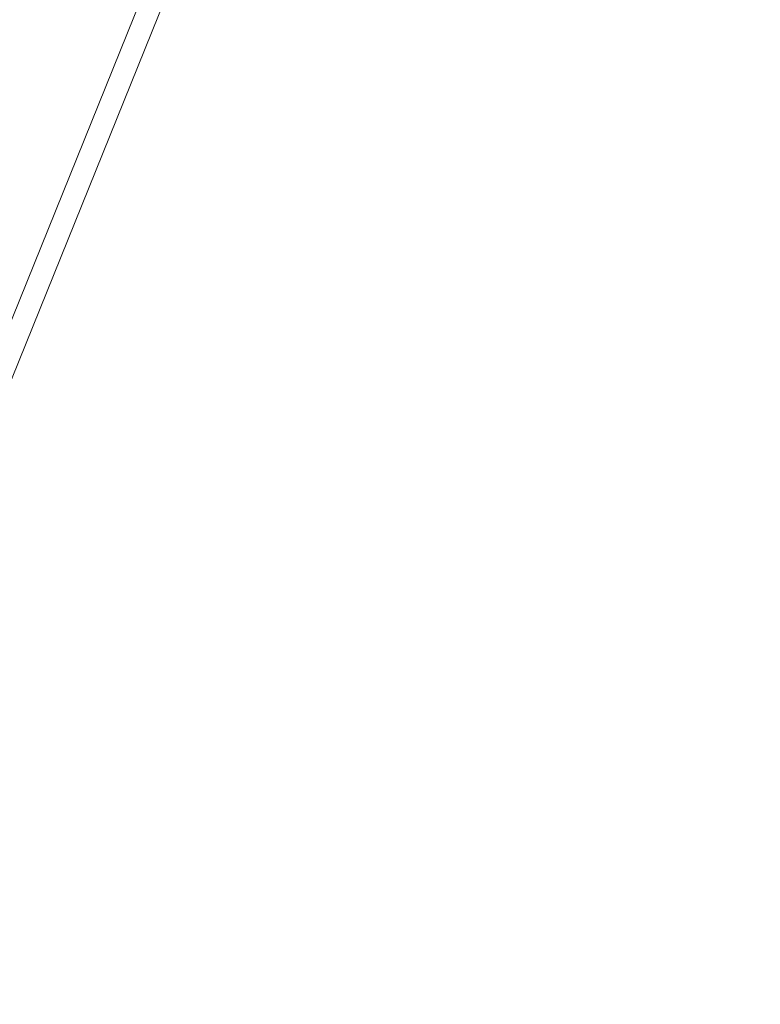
# Model space of a CAD drawing. Header units: millimetres. Extents: x -526411 to -400573, y 47353 to 130199.
# Tile 338 of 543: x -473950 to -473750, y 98246 to 98512. Entities that reach past the tile are written whole.
import ezdxf

# ---------------------------------------------------------------- set-up
doc = ezdxf.new("R2010")
doc.units = ezdxf.units.MM
for name, color, linetype, lineweight in [('01_ALGEMEEN', 7, 'Continuous', 18), ('75_--', 7, 'Continuous', 18), ('m-pg-03_AI_dwg', 8, 'Continuous', 18)]:
    doc.layers.add(name, color=color, linetype=linetype, lineweight=lineweight)

# ---------------------------------------------------------------- blocks, each defined once
blk = doc.blocks.new('m-pg-03_AI_dwg_block 2548-641517-3e Verdieping - Percelen telling LI')
at = {"layer": '01_ALGEMEEN', "color": 133}
blk.add_open_spline([(-114.812, 682.912), (-114.812, 682.912), (-476.635, -212.661), (-476.635, -212.661)], degree=3, dxfattribs=at)
blk = doc.blocks.new('m-pg-03_AI_dwg_block 6177-645146-3e Verdieping - Percelen telling LI')
at = {"layer": '75_--', "color": 9, "lineweight": 9}
blk.add_line((-351.626, 618.638), (-366.727, 581.271), dxfattribs=at)
blk = doc.blocks.new('m-pg-03_AI_dwg_block 6178-645147-3e Verdieping - Percelen telling LI')
at = {"layer": '75_--', "color": 9, "lineweight": 9}
blk.add_line((-351.376, 618.536), (-366.477, 581.17), dxfattribs=at)
blk = doc.blocks.new('m-pg-03_AI_dwg-638970-3e Verdieping - Percelen telling LI')
for name in ['m-pg-03_AI_dwg_block 2548-641517-3e Verdieping - Percelen telling LI', 'm-pg-03_AI_dwg_block 6177-645146-3e Verdieping - Percelen telling LI', 'm-pg-03_AI_dwg_block 6178-645147-3e Verdieping - Percelen telling LI']:
    blk.add_blockref(name, (0, 0))

msp = doc.modelspace()

# ---------------------------------------------------------------- block references
at = {"layer": 'm-pg-03_AI_dwg', "color": 133, "xscale": 22.2068924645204, "yscale": 22.2068924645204, "zscale": 22.2068924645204}
msp.add_blockref('m-pg-03_AI_dwg-638970-3e Verdieping - Percelen telling LI', (-465826.52, 85478.03), dxfattribs=at)

doc.saveas('drawing.dxf')
